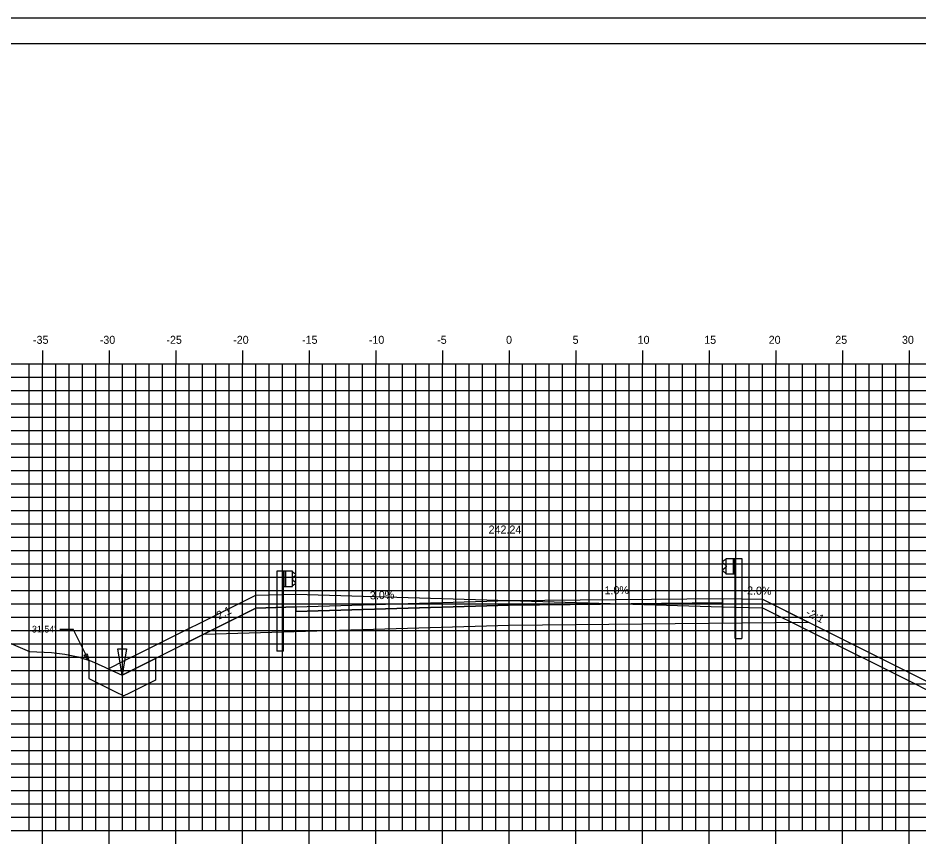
# Model space of a CAD drawing. Extents: x 1170543 to 1177585, y 609599 to 610623.
# Drawn here: x 1174433.2 to 1174500.8, y 609646.6 to 609708.8 of the extents above; entities that cross this region are included whole.
import ezdxf

# ---------------------------------------------------------------- set-up
doc = ezdxf.new("R2010")
doc.units = 0
for name, color, linetype in [('ANNOTATION', 7, 'Continuous'), ('BORDER', 7, 'Continuous'), ('D_Drainage_Ditch_Line', 7, 'Continuous'), ('D_Guardrail_Beam_Lt', 7, 'Continuous'), ('D_Guardrail_Beam_Rt', 7, 'Continuous'), ('D_Roadway_Centerline', 7, 'Continuous'), ('D_Roadway_Centerline_Text', 7, 'Continuous'), ('D_Roadway_Edge_Shoulder', 7, 'Continuous'), ('D_Roadway_Edge_TW', 7, 'Continuous'), ('D_Roadway_Pavement', 7, 'Continuous'), ('D_Roadway_SlopeLines', 7, 'Continuous'), ('D_Roadway_SubGrade', 7, 'Continuous'), ('H_V ANNOTATION', 7, 'Continuous'), ('MAJOR', 7, 'Continuous'), ('MINOR', 7, 'Continuous'), ('PATTERNING', 7, 'Continuous'), ('PLOT BOUNDARY', 7, 'Continuous'), ('S_Roadway_Centerline', 7, 'Continuous'), ('SHADING', 7, 'Continuous')]:
    doc.layers.add(name, color=color, linetype=linetype)

msp = doc.modelspace()

# ---------------------------------------------------------------- linework, layer by layer
at = {"layer": 'ANNOTATION'}
for p, q in [((1174436.336, 609662.967), (1174437.336, 609662.967)), ((1174438.505, 609660.621), (1174437.336, 609662.967)), ((1174443.505, 609660.771), (1174443.505, 609659.14)), ((1174443.505, 609659.14), (1174441.505, 609658.14)), ((1174441.505, 609658.14), (1174441.136, 609657.956))]:
    msp.add_line(p, q, dxfattribs=at)
msp.add_lwpolyline([(1174438.394, 609661.125), (1174438.505, 609660.621), (1174438.17, 609661.013)], close=True, dxfattribs=at)
msp.add_lwpolyline([(1174438.505, 609660.621), (1174438.505, 609659.271), (1174440.505, 609658.271), (1174441.136, 609657.956)], dxfattribs=at)
at = {"layer": 'BORDER'}
msp.add_line((1174555.044, 609706.872), (1174395.044, 609706.872), dxfattribs=at)
at = {"layer": 'D_Drainage_Ditch_Line'}
msp.add_line((1174441.005, 609660.833), (1174441.005, 609667.077), dxfattribs=at)
msp.add_lwpolyline([(1174440.677, 609661.49), (1174441.333, 609661.49), (1174441.005, 609659.521)], close=True, dxfattribs=at)
at = {"layer": 'D_Guardrail_Beam_Lt'}
for p, q in [((1174452.614, 609667.322), (1174452.614, 609661.322)), ((1174453.085, 609667.322), (1174452.614, 609667.322)), ((1174453.773, 609667.322), (1174453.085, 609667.322)), ((1174453.085, 609667.322), (1174453.085, 609666.155)), ((1174453.148, 609667.322), (1174453.148, 609666.155)), ((1174453.252, 609667.322), (1174453.252, 609666.155)), ((1174453.773, 609666.155), (1174453.773, 609667.322)), ((1174453.773, 609667.238), (1174453.847, 609667.224)), ((1174454.006, 609666.974), (1174453.811, 609666.838)), ((1174453.863, 609667.217), (1174454.006, 609667.117)), ((1174453.777, 609666.773), (1174453.777, 609666.703)), ((1174453.811, 609666.639), (1174454.006, 609666.503)), ((1174454.006, 609666.359), (1174453.863, 609666.26)), ((1174453.085, 609666.155), (1174453.773, 609666.155)), ((1174453.106, 609661.322), (1174453.106, 609666.155)), ((1174453.847, 609666.253), (1174453.773, 609666.238)), ((1174453.106, 609661.322), (1174452.614, 609661.322))]:
    msp.add_line(p, q, dxfattribs=at)
for centre, major_axis, start_param, end_param in [((1174453.839, 609667.183), (0.0417, 0), 0.959931, 1.376053), ((1174453.956, 609667.045), (0.0877, 0), 5.323254, 7.243116), ((1174453.856, 609666.773), (-0.0789, 0), 5.323254, 6.283185), ((1174453.856, 609666.703), (-0.0789, 0), 6.283185, 7.243116), ((1174453.956, 609666.431), (0.0877, 0), 5.323254, 7.243116), ((1174453.839, 609666.293), (0.0417, 0), 4.907132, 5.323254)]:
    msp.add_ellipse(centre, major_axis=major_axis, ratio=0.995501, start_param=start_param, end_param=end_param, dxfattribs=at)
at = {"layer": 'D_Guardrail_Beam_Rt'}
for p, q in [((1174486.224, 609668.166), (1174486.081, 609668.066)), ((1174486.081, 609667.923), (1174486.276, 609667.787)), ((1174486.314, 609668.187), (1174486.24, 609668.173)), ((1174486.31, 609667.722), (1174486.31, 609667.652)), ((1174486.314, 609668.271), (1174487.002, 609668.271)), ((1174486.314, 609667.104), (1174486.314, 609668.271)), ((1174486.835, 609668.271), (1174486.835, 609667.104)), ((1174486.939, 609668.271), (1174486.939, 609667.104)), ((1174487.002, 609668.271), (1174487.473, 609668.271)), ((1174487.002, 609668.271), (1174487.002, 609667.104)), ((1174487.473, 609668.271), (1174487.473, 609662.271)), ((1174486.276, 609667.588), (1174486.081, 609667.452)), ((1174486.081, 609667.308), (1174486.224, 609667.208)), ((1174486.24, 609667.202), (1174486.314, 609667.187)), ((1174487.002, 609667.104), (1174486.314, 609667.104)), ((1174486.981, 609662.271), (1174486.981, 609667.104)), ((1174486.981, 609662.271), (1174487.473, 609662.271))]:
    msp.add_line(p, q, dxfattribs=at)
for centre, major_axis, start_param, end_param in [((1174486.131, 609667.994), (-0.0877, 0), 5.323254, 7.243116), ((1174486.248, 609668.132), (-0.0417, 0), 4.907132, 5.323254), ((1174486.231, 609667.722), (0.0789, 0), 0, 0.959931), ((1174486.231, 609667.652), (0.0789, 0), 5.323254, 6.283185), ((1174486.131, 609667.38), (-0.0877, 0), 5.323254, 7.243116), ((1174486.248, 609667.242), (-0.0417, 0), 0.959931, 1.376053)]:
    msp.add_ellipse(centre, major_axis=major_axis, ratio=0.995501, start_param=start_param, end_param=end_param, dxfattribs=at)
at = {"layer": 'D_Roadway_Centerline'}
msp.add_lwpolyline([(1174441.005, 609659.521), (1174446.079, 609662.058), (1174451.043, 609664.54), (1174454.043, 609664.63), (1174470.043, 609665.11), (1174486.043, 609665.27), (1174489.043, 609665.21), (1174493.442, 609663.011), (1174500.126, 609659.669), (1174502.786, 609658.339)], dxfattribs=at)
at = {"layer": 'D_Roadway_Edge_Shoulder'}
for points in [[(1174486.043, 609665.27), (1174486.043, 609664.937)], [(1174454.043, 609664.63), (1174454.043, 609664.297)]]:
    msp.add_lwpolyline(points, dxfattribs=at)
at = {"layer": 'D_Roadway_Edge_TW'}
msp.add_lwpolyline([(1174454.043, 609664.297), (1174454.043, 609664.63), (1174470.043, 609665.11), (1174486.043, 609665.27), (1174486.043, 609664.937), (1174470.043, 609664.777)], close=True, dxfattribs=at)
at = {"layer": 'D_Roadway_Pavement'}
msp.add_lwpolyline([(1174454.043, 609664.297), (1174454.043, 609664.297), (1174470.043, 609664.777), (1174486.043, 609664.937), (1174486.043, 609664.937), (1174470.043, 609664.777)], close=True, dxfattribs=at)
for points in [[(1174486.043, 609664.937), (1174486.043, 609664.937)], [(1174486.043, 609664.937), (1174486.043, 609664.937)], [(1174454.043, 609664.297), (1174454.043, 609664.297)], [(1174454.043, 609664.297), (1174454.043, 609664.297)]]:
    msp.add_lwpolyline(points, dxfattribs=at)
at = {"layer": 'D_Roadway_SlopeLines'}
msp.add_line((1174439.961, 609659.984), (1174441.005, 609659.521), dxfattribs=at)
for points in [[(1174489.043, 609665.21), (1174500.126, 609659.669)], [(1174451.043, 609664.54), (1174441.005, 609659.521)], [(1174500.126, 609659.669), (1174502.786, 609658.339)]]:
    msp.add_lwpolyline(points, dxfattribs=at)
at = {"layer": 'D_Roadway_SubGrade'}
for p, q in [((1174470.043, 609664.777), (1174486.043, 609664.937)), ((1174486.043, 609664.937), (1174486.043, 609663.437)), ((1174451.043, 609664.54), (1174446.079, 609662.058)), ((1174454.043, 609664.63), (1174451.043, 609664.54)), ((1174454.043, 609664.297), (1174470.043, 609664.777)), ((1174454.043, 609662.797), (1174454.043, 609664.63)), ((1174454.043, 609662.797), (1174454.043, 609664.297))]:
    msp.add_line(p, q, dxfattribs=at)
msp.add_lwpolyline([(1174486.043, 609663.437), (1174486.043, 609665.27), (1174489.043, 609665.21), (1174492.462, 609663.501)], dxfattribs=at)
at = {"layer": 'MAJOR'}
for p, q in [((1174435.043, 609683.874), (1174435.043, 609682.872)), ((1174440.043, 609683.874), (1174440.043, 609682.872)), ((1174445.043, 609683.874), (1174445.043, 609682.872)), ((1174450.043, 609683.874), (1174450.043, 609682.872)), ((1174455.043, 609683.874), (1174455.043, 609682.872)), ((1174460.043, 609683.874), (1174460.043, 609682.872)), ((1174465.043, 609683.874), (1174465.043, 609682.872)), ((1174470.043, 609683.874), (1174470.043, 609682.872)), ((1174475.043, 609683.874), (1174475.043, 609682.872)), ((1174480.043, 609683.874), (1174480.043, 609682.872)), ((1174485.043, 609683.874), (1174485.043, 609682.872)), ((1174490.043, 609683.874), (1174490.043, 609682.872)), ((1174495.043, 609683.874), (1174495.043, 609682.872)), ((1174500.043, 609683.874), (1174500.043, 609682.872)), ((1174400.043, 609682.872), (1174540.043, 609682.872)), ((1174400.043, 609682.872), (1174540.043, 609682.872)), ((1174435.043, 609647.872), (1174435.043, 609682.872)), ((1174440.043, 609647.872), (1174440.043, 609682.872)), ((1174445.043, 609647.872), (1174445.043, 609682.872)), ((1174450.043, 609647.872), (1174450.043, 609682.872)), ((1174455.043, 609647.872), (1174455.043, 609682.872)), ((1174460.043, 609647.872), (1174460.043, 609682.872)), ((1174465.043, 609647.872), (1174465.043, 609682.872)), ((1174470.043, 609647.872), (1174470.043, 609682.872)), ((1174475.043, 609647.872), (1174475.043, 609682.872)), ((1174480.043, 609647.872), (1174480.043, 609682.872)), ((1174485.043, 609647.872), (1174485.043, 609682.872)), ((1174490.043, 609647.872), (1174490.043, 609682.872)), ((1174495.043, 609647.872), (1174495.043, 609682.872)), ((1174500.043, 609647.872), (1174500.043, 609682.872)), ((1174400.043, 609677.872), (1174540.043, 609677.872)), ((1174400.043, 609672.872), (1174540.043, 609672.872)), ((1174400.043, 609667.872), (1174540.043, 609667.872)), ((1174400.043, 609662.872), (1174540.043, 609662.872)), ((1174400.043, 609657.872), (1174540.043, 609657.872)), ((1174400.043, 609652.872), (1174540.043, 609652.872)), ((1174400.043, 609647.872), (1174540.043, 609647.872)), ((1174400.043, 609647.872), (1174540.043, 609647.872)), ((1174435.043, 609646.87), (1174435.043, 609647.872)), ((1174440.043, 609646.87), (1174440.043, 609647.872)), ((1174445.043, 609646.87), (1174445.043, 609647.872)), ((1174450.043, 609646.87), (1174450.043, 609647.872)), ((1174455.043, 609646.87), (1174455.043, 609647.872)), ((1174460.043, 609646.87), (1174460.043, 609647.872)), ((1174465.043, 609646.87), (1174465.043, 609647.872)), ((1174470.043, 609646.87), (1174470.043, 609647.872)), ((1174475.043, 609646.87), (1174475.043, 609647.872)), ((1174480.043, 609646.87), (1174480.043, 609647.872)), ((1174485.043, 609646.87), (1174485.043, 609647.872)), ((1174490.043, 609646.87), (1174490.043, 609647.872)), ((1174495.043, 609646.87), (1174495.043, 609647.872)), ((1174500.043, 609646.87), (1174500.043, 609647.872))]:
    msp.add_line(p, q, dxfattribs=at)
at = {"layer": 'MINOR'}
for p, q in [((1174434.043, 609647.872), (1174434.043, 609682.872)), ((1174436.043, 609647.872), (1174436.043, 609682.872)), ((1174437.043, 609647.872), (1174437.043, 609682.872)), ((1174438.043, 609647.872), (1174438.043, 609682.872)), ((1174439.043, 609647.872), (1174439.043, 609682.872)), ((1174441.043, 609647.872), (1174441.043, 609682.872)), ((1174442.043, 609647.872), (1174442.043, 609682.872)), ((1174443.043, 609647.872), (1174443.043, 609682.872)), ((1174444.043, 609647.872), (1174444.043, 609682.872)), ((1174446.043, 609647.872), (1174446.043, 609682.872)), ((1174447.043, 609647.872), (1174447.043, 609682.872)), ((1174448.043, 609647.872), (1174448.043, 609682.872)), ((1174449.043, 609647.872), (1174449.043, 609682.872)), ((1174451.043, 609647.872), (1174451.043, 609682.872)), ((1174452.043, 609647.872), (1174452.043, 609682.872)), ((1174453.043, 609647.872), (1174453.043, 609682.872)), ((1174454.043, 609647.872), (1174454.043, 609682.872)), ((1174456.043, 609647.872), (1174456.043, 609682.872)), ((1174457.043, 609647.872), (1174457.043, 609682.872)), ((1174458.043, 609647.872), (1174458.043, 609682.872)), ((1174459.043, 609647.872), (1174459.043, 609682.872)), ((1174461.043, 609647.872), (1174461.043, 609682.872)), ((1174462.043, 609647.872), (1174462.043, 609682.872)), ((1174463.043, 609647.872), (1174463.043, 609682.872)), ((1174464.043, 609647.872), (1174464.043, 609682.872)), ((1174466.043, 609647.872), (1174466.043, 609682.872)), ((1174467.043, 609647.872), (1174467.043, 609682.872)), ((1174468.043, 609647.872), (1174468.043, 609682.872)), ((1174469.043, 609647.872), (1174469.043, 609682.872)), ((1174471.043, 609647.872), (1174471.043, 609682.872)), ((1174472.043, 609647.872), (1174472.043, 609682.872)), ((1174473.043, 609647.872), (1174473.043, 609682.872)), ((1174474.043, 609647.872), (1174474.043, 609682.872)), ((1174476.043, 609647.872), (1174476.043, 609682.872)), ((1174477.043, 609647.872), (1174477.043, 609682.872)), ((1174478.043, 609647.872), (1174478.043, 609682.872)), ((1174479.043, 609647.872), (1174479.043, 609682.872)), ((1174481.043, 609647.872), (1174481.043, 609682.872)), ((1174482.043, 609647.872), (1174482.043, 609682.872)), ((1174483.043, 609647.872), (1174483.043, 609682.872)), ((1174484.043, 609647.872), (1174484.043, 609682.872)), ((1174486.043, 609647.872), (1174486.043, 609682.872)), ((1174487.043, 609647.872), (1174487.043, 609682.872)), ((1174488.043, 609647.872), (1174488.043, 609682.872)), ((1174489.043, 609647.872), (1174489.043, 609682.872)), ((1174491.043, 609647.872), (1174491.043, 609682.872)), ((1174492.043, 609647.872), (1174492.043, 609682.872)), ((1174493.043, 609647.872), (1174493.043, 609682.872)), ((1174494.043, 609647.872), (1174494.043, 609682.872)), ((1174496.043, 609647.872), (1174496.043, 609682.872)), ((1174497.043, 609647.872), (1174497.043, 609682.872)), ((1174498.043, 609647.872), (1174498.043, 609682.872)), ((1174499.043, 609647.872), (1174499.043, 609682.872)), ((1174400.043, 609681.872), (1174540.043, 609681.872)), ((1174400.043, 609680.872), (1174540.043, 609680.872)), ((1174400.043, 609679.872), (1174540.043, 609679.872)), ((1174400.043, 609678.872), (1174540.043, 609678.872)), ((1174400.043, 609676.872), (1174540.043, 609676.872)), ((1174400.043, 609675.872), (1174540.043, 609675.872)), ((1174400.043, 609674.872), (1174540.043, 609674.872)), ((1174400.043, 609673.872), (1174540.043, 609673.872)), ((1174400.043, 609671.872), (1174540.043, 609671.872)), ((1174400.043, 609670.872), (1174540.043, 609670.872)), ((1174400.043, 609669.872), (1174540.043, 609669.872)), ((1174400.043, 609668.872), (1174540.043, 609668.872)), ((1174400.043, 609666.872), (1174540.043, 609666.872)), ((1174400.043, 609665.872), (1174540.043, 609665.872)), ((1174400.043, 609664.872), (1174540.043, 609664.872)), ((1174400.043, 609663.872), (1174540.043, 609663.872)), ((1174400.043, 609661.872), (1174540.043, 609661.872)), ((1174400.043, 609660.872), (1174540.043, 609660.872)), ((1174400.043, 609659.872), (1174540.043, 609659.872)), ((1174400.043, 609658.872), (1174540.043, 609658.872)), ((1174400.043, 609656.872), (1174540.043, 609656.872)), ((1174400.043, 609655.872), (1174540.043, 609655.872)), ((1174400.043, 609654.872), (1174540.043, 609654.872)), ((1174400.043, 609653.872), (1174540.043, 609653.872)), ((1174400.043, 609651.872), (1174540.043, 609651.872)), ((1174400.043, 609650.872), (1174540.043, 609650.872)), ((1174400.043, 609649.872), (1174540.043, 609649.872)), ((1174400.043, 609648.872), (1174540.043, 609648.872))]:
    msp.add_line(p, q, dxfattribs=at)
at = {"layer": 'PATTERNING'}
msp.add_lwpolyline([(1174441.005, 609659.521), (1174443.005, 609660.521), (1174443.505, 609660.771)], dxfattribs=at)
at = {"layer": 'PLOT BOUNDARY'}
msp.add_lwpolyline([(1174386.95, 609598.813), (1174556.95, 609598.813), (1174556.95, 609708.813), (1174386.95, 609708.813)], close=True, dxfattribs=at)
at = {"layer": 'S_Roadway_Centerline'}
msp.add_lwpolyline([(1174400.043, 609675.913), (1174434.073, 609661.284), (1174435.707, 609661.206), (1174435.708, 609661.206), (1174436.708, 609661.102), (1174437.707, 609660.885), (1174438.707, 609660.554), (1174439.707, 609660.111), (1174439.961, 609659.984), (1174441.278, 609660.663), (1174441.79, 609660.916), (1174441.822, 609660.915), (1174441.822, 609660.915), (1174441.822, 609660.915), (1174451.043, 609665.526), (1174451.043, 609665.526), (1174451.043, 609665.526), (1174454.043, 609665.586), (1174454.044, 609665.586), (1174470.043, 609665.111), (1174470.044, 609665.111), (1174486.043, 609664.637), (1174489.043, 609664.577), (1174489.043, 609664.577), (1174489.044, 609664.577), (1174492.56, 609662.819), (1174492.56, 609662.818), (1174500.126, 609659.035), (1174500.126, 609659.035), (1174500.126, 609659.035), (1174501.618, 609658.29)], dxfattribs=at)
at = {"layer": 'SHADING'}
msp.add_lwpolyline([(1174447.143, 609662.59), (1174470.043, 609663.277), (1174492.462, 609663.501)], dxfattribs=at)

# ---------------------------------------------------------------- texts
at = {"layer": 'ANNOTATION'}
for s, rotation, p in [('-3.0%', 1.71836, (1174459.331, 609665.189)), ('1.0%', 0.57294, (1174477.188, 609665.582)), ('-2.0%', 358.85424, (1174487.604, 609665.578)), ('-2:1', 26.56505, (1174448.035, 609663.562)), ('-2:1', 333.43495, (1174492.23, 609664.026))]:
    msp.add_text(s, height=0.6, rotation=rotation, dxfattribs=at).set_placement(p)
msp.add_text("31.54'", height=0.5, dxfattribs=at).set_placement((1174434.244, 609662.717))
at = {"layer": 'D_Roadway_Centerline'}
for s, p in [('C', (1174470.038, 609665.11)), ('L', (1174470.043, 609665.103))]:
    msp.add_text(s, height=0.0146, dxfattribs=at).set_placement(p)
at = {"layer": 'D_Roadway_Centerline_Text'}
msp.add_text('242.24', height=0.6, dxfattribs=at).set_placement((1174468.492, 609670.142))
at = {"layer": 'H_V ANNOTATION'}
for s, p in [('-35', (1174434.324, 609684.372)), ('-30', (1174439.332, 609684.372)), ('-25', (1174444.329, 609684.372)), ('-20', (1174449.337, 609684.372)), ('-15', (1174454.5, 609684.372)), ('-10', (1174459.508, 609684.372)), ('-5', (1174464.634, 609684.372)), ('0', (1174469.802, 609684.372)), ('5', (1174474.794, 609684.372)), ('10', (1174479.669, 609684.372)), ('15', (1174484.661, 609684.372)), ('20', (1174489.497, 609684.372)), ('25', (1174494.489, 609684.372)), ('30', (1174499.492, 609684.372))]:
    msp.add_text(s, height=0.6, dxfattribs=at).set_placement(p)

doc.saveas('drawing.dxf')
